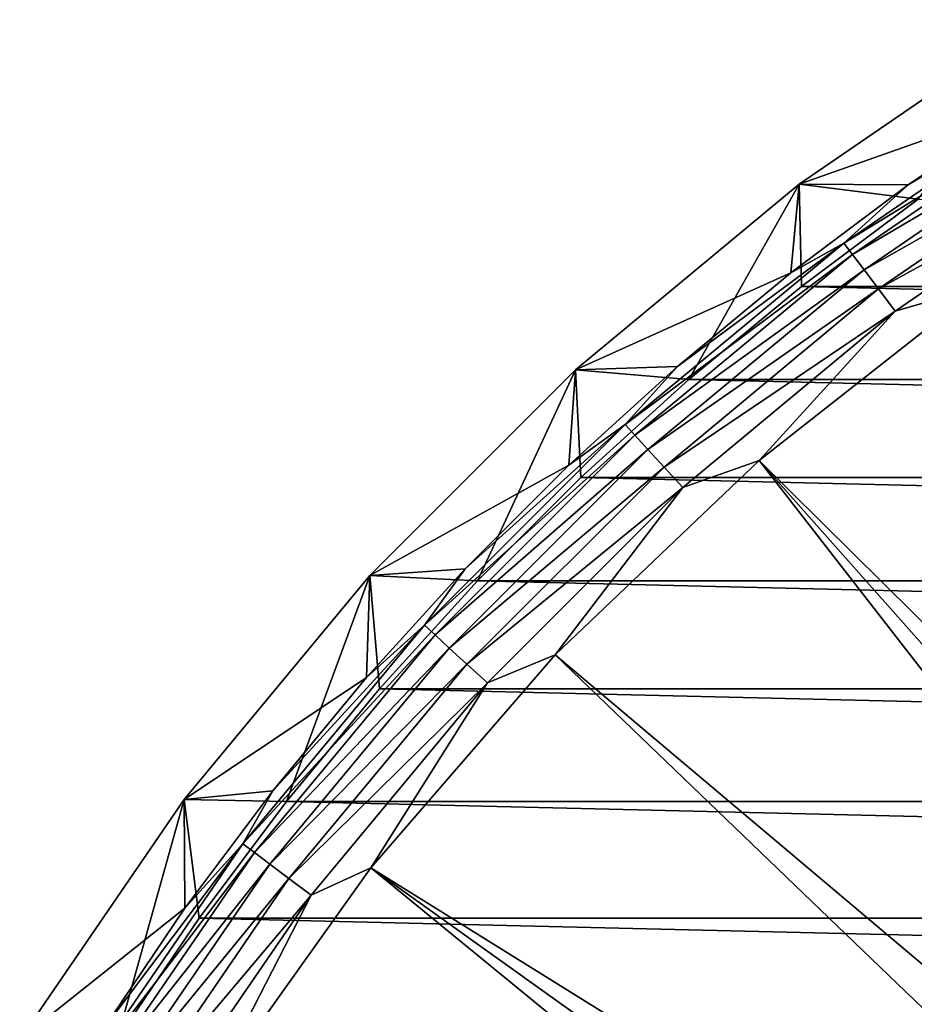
# Model space of a CAD drawing. Header units: metres. Extents: x -109 to 109, y -315 to 32.
# Tile 363 of 384: x 49 to 58, y 17 to 28. Entities that reach past the tile are written whole.
import ezdxf

# ---------------------------------------------------------------- set-up
doc = ezdxf.new("R2010")
doc.units = ezdxf.units.M
doc.layers.add('solid_K244242000C74_AAA', color=7, linetype='CONTINUOUS')

msp = doc.modelspace()

# ---------------------------------------------------------------- linework, layer by layer
at = {"layer": 'solid_K244242000C74_AAA'}
for points in [[(58.141685, 25.780809, -83.82), (56.914314, 25.935514, -83.669998), (59.390907, 27.632029, -83.669998)], [(59.292648, 26.775158, -79.857155), (59.390907, 27.632029, -83.669998), (56.914314, 25.935514, -83.669998)], [(59.79213, 26.98414, -79.521729), (58.038124, 25.926071, -79.857155), (57.373619, 25.327423, -79.521729)], [(59.79213, 26.98414, -79.521729), (57.373619, 25.327423, -79.521729), (59.869663, 26.858913, -79.20536)], [(59.79213, 26.98414, -79.521729), (59.292648, 26.775158, -79.857155), (58.038124, 25.926071, -79.857155)], [(57.373619, 25.327423, -79.521729), (57.462379, 25.209885, -79.20536), (59.869663, 26.858913, -79.20536)], [(59.869663, 26.858913, -79.20536), (57.462379, 25.209885, -79.20536), (59.974972, 26.688839, -78.919411)], [(58.038124, 25.926071, -79.857155), (59.292648, 26.775158, -79.857155), (56.914314, 25.935514, -83.669998)], [(57.462379, 25.209885, -79.20536), (57.582928, 25.050251, -78.919411), (59.974972, 26.688839, -78.919411)], [(59.974972, 26.688839, -78.919411), (57.582928, 25.050251, -78.919411), (60.104839, 26.479095, -78.672592)], [(57.582928, 25.050251, -78.919411), (57.731594, 24.853384, -78.672592), (60.104839, 26.479095, -78.672592)], [(60.104839, 26.479095, -78.672592), (57.731594, 24.853384, -78.672592), (60.255314, 26.236067, -78.472404)], [(57.731594, 24.853384, -78.672592), (57.903854, 24.625277, -78.472404), (60.255314, 26.236067, -78.472404)], [(60.255314, 26.236067, -78.472404), (57.903854, 24.625277, -78.472404), (58.783817, 24.878862, -78.325066)], [(55.774109, 23.918919, -83.82), (54.604942, 24.017836, -83.669998), (56.914314, 25.935514, -83.669998)], [(56.825424, 25.018255, -79.857155), (56.914314, 25.935514, -83.669998), (54.604942, 24.017836, -83.669998)], [(56.935543, 24.877913, -83.82), (55.774109, 23.918919, -83.82), (56.914314, 25.935514, -83.669998)], [(56.825424, 25.018255, -79.857155), (58.038124, 25.926071, -79.857155), (56.914314, 25.935514, -83.669998)], [(57.373619, 25.327423, -79.521729), (58.038124, 25.926071, -79.857155), (56.825424, 25.018255, -79.857155)], [(58.141685, 25.780809, -83.82), (56.935543, 24.877913, -83.82), (56.914314, 25.935514, -83.669998)], [(96.064461, 24.877913, -83.82), (56.935543, 24.877913, -83.82), (58.141685, 25.780809, -83.82)], [(57.373619, 25.327423, -79.521729), (55.657295, 24.053766, -79.857155), (55.11829, 23.45462, -79.521729)], [(57.373619, 25.327423, -79.521729), (55.11829, 23.45462, -79.521729), (57.462379, 25.209885, -79.20536)], [(57.373619, 25.327423, -79.521729), (56.825424, 25.018255, -79.857155), (55.657295, 24.053766, -79.857155)], [(55.11829, 23.45462, -79.521729), (55.217514, 23.345774, -79.20536), (57.462379, 25.209885, -79.20536)], [(57.462379, 25.209885, -79.20536), (55.217514, 23.345774, -79.20536), (57.582928, 25.050251, -78.919411)], [(55.657295, 24.053766, -79.857155), (56.825424, 25.018255, -79.857155), (54.604942, 24.017836, -83.669998)], [(55.217514, 23.345774, -79.20536), (55.35228, 23.197945, -78.919411), (57.582928, 25.050251, -78.919411)], [(57.582928, 25.050251, -78.919411), (55.35228, 23.197945, -78.919411), (57.731594, 24.853384, -78.672592)], [(55.35228, 23.197945, -78.919411), (55.518478, 23.015635, -78.672592), (57.731594, 24.853384, -78.672592)], [(57.731594, 24.853384, -78.672592), (55.518478, 23.015635, -78.672592), (57.903854, 24.625277, -78.472404)], [(97.225891, 23.918919, -83.82), (55.774109, 23.918919, -83.82), (56.935543, 24.877913, -83.82)], [(58.783817, 24.878862, -78.325066), (56.499149, 23.082178, -78.325066), (66.390427, 13.298944, -73.288864)], [(57.903854, 24.625277, -78.472404), (56.499149, 23.082178, -78.325066), (58.783817, 24.878862, -78.325066)], [(97.225891, 23.918919, -83.82), (56.935543, 24.877913, -83.82), (96.064461, 24.877913, -83.82)], [(55.518478, 23.015635, -78.672592), (55.711048, 22.804394, -78.472404), (57.903854, 24.625277, -78.472404)], [(57.903854, 24.625277, -78.472404), (55.711048, 22.804394, -78.472404), (56.499149, 23.082178, -78.325066)], [(53.594254, 21.840445, -83.82), (52.482269, 21.895176, -83.669998), (54.604942, 24.017836, -83.669998)], [(54.536377, 23.034786, -79.857155), (54.604942, 24.017836, -83.669998), (52.482269, 21.895176, -83.669998)], [(54.659698, 22.90588, -83.82), (53.594254, 21.840445, -83.82), (54.604942, 24.017836, -83.669998)], [(54.536377, 23.034786, -79.857155), (55.657295, 24.053766, -79.857155), (54.604942, 24.017836, -83.669998)], [(55.11829, 23.45462, -79.521729), (55.657295, 24.053766, -79.857155), (54.536377, 23.034786, -79.857155)], [(55.774109, 23.918919, -83.82), (54.659698, 22.90588, -83.82), (54.604942, 24.017836, -83.669998)], [(98.340302, 22.90588, -83.82), (54.659698, 22.90588, -83.82), (55.774109, 23.918919, -83.82)], [(98.340302, 22.90588, -83.82), (55.774109, 23.918919, -83.82), (97.225891, 23.918919, -83.82)], [(55.11829, 23.45462, -79.521729), (53.465214, 21.963623, -79.857155), (53.04538, 21.381712, -79.521729)], [(55.11829, 23.45462, -79.521729), (53.04538, 21.381712, -79.521729), (55.217514, 23.345774, -79.20536)], [(55.11829, 23.45462, -79.521729), (54.536377, 23.034786, -79.857155), (53.465214, 21.963623, -79.857155)], [(53.04538, 21.381712, -79.521729), (53.154228, 21.282484, -79.20536), (55.217514, 23.345774, -79.20536)], [(55.217514, 23.345774, -79.20536), (53.154228, 21.282484, -79.20536), (55.35228, 23.197945, -78.919411)], [(53.154228, 21.282484, -79.20536), (53.302055, 21.14772, -78.919411), (55.35228, 23.197945, -78.919411)], [(55.35228, 23.197945, -78.919411), (53.302055, 21.14772, -78.919411), (55.518478, 23.015635, -78.672592)], [(56.499149, 23.082178, -78.325066), (54.395611, 21.076456, -78.325066), (65.011826, 12.127951, -73.288864)], [(55.711048, 22.804394, -78.472404), (54.395611, 21.076456, -78.325066), (56.499149, 23.082178, -78.325066)], [(56.499149, 23.082178, -78.325066), (65.685265, 12.73212, -73.288864), (66.390427, 13.298944, -73.288864)], [(56.499149, 23.082178, -78.325066), (65.011826, 12.127951, -73.288864), (65.685265, 12.73212, -73.288864)], [(53.465214, 21.963623, -79.857155), (54.536377, 23.034786, -79.857155), (52.482269, 21.895176, -83.669998)], [(53.302055, 21.14772, -78.919411), (53.484364, 20.981524, -78.672592), (55.518478, 23.015635, -78.672592)], [(55.518478, 23.015635, -78.672592), (53.484364, 20.981524, -78.672592), (55.711048, 22.804394, -78.472404)], [(99.405746, 21.840445, -83.82), (53.594254, 21.840445, -83.82), (54.659698, 22.90588, -83.82)], [(99.405746, 21.840445, -83.82), (54.659698, 22.90588, -83.82), (98.340302, 22.90588, -83.82)], [(53.484364, 20.981524, -78.672592), (53.695606, 20.788952, -78.472404), (55.711048, 22.804394, -78.472404)], [(55.711048, 22.804394, -78.472404), (53.695606, 20.788952, -78.472404), (54.395611, 21.076456, -78.325066)], [(52.446232, 20.842703, -79.857155), (53.465214, 21.963623, -79.857155), (52.482269, 21.895176, -83.669998)], [(53.04538, 21.381712, -79.521729), (53.465214, 21.963623, -79.857155), (52.446232, 20.842703, -79.857155)], [(51.622013, 19.564362, -83.82), (50.564384, 19.58555, -83.669998), (52.482269, 21.895176, -83.669998)], [(52.446232, 20.842703, -79.857155), (52.482269, 21.895176, -83.669998), (50.564384, 19.58555, -83.669998)], [(52.58112, 20.725933, -83.82), (51.622013, 19.564362, -83.82), (52.482269, 21.895176, -83.669998)], [(53.594254, 21.840445, -83.82), (52.58112, 20.725933, -83.82), (52.482269, 21.895176, -83.669998)], [(100.418877, 20.725933, -83.82), (52.58112, 20.725933, -83.82), (53.594254, 21.840445, -83.82)], [(100.418877, 20.725933, -83.82), (53.594254, 21.840445, -83.82), (99.405746, 21.840445, -83.82)], [(53.04538, 21.381712, -79.521729), (51.481739, 19.67457, -79.857155), (51.172577, 19.126383, -79.521729)], [(53.04538, 21.381712, -79.521729), (51.172577, 19.126383, -79.521729), (53.154228, 21.282484, -79.20536)], [(53.04538, 21.381712, -79.521729), (52.446232, 20.842703, -79.857155), (51.481739, 19.67457, -79.857155)], [(51.172577, 19.126383, -79.521729), (51.290115, 19.037621, -79.20536), (53.154228, 21.282484, -79.20536)], [(53.154228, 21.282484, -79.20536), (51.290115, 19.037621, -79.20536), (53.302055, 21.14772, -78.919411)], [(51.290115, 19.037621, -79.20536), (51.449749, 18.917072, -78.919411), (53.302055, 21.14772, -78.919411)], [(53.302055, 21.14772, -78.919411), (51.449749, 18.917072, -78.919411), (53.484364, 20.981524, -78.672592)], [(54.395611, 21.076456, -78.325066), (52.492252, 18.879858, -78.325066), (64.372086, 11.488209, -73.288864)], [(53.695606, 20.788952, -78.472404), (52.492252, 18.879858, -78.325066), (54.395611, 21.076456, -78.325066)], [(54.395611, 21.076456, -78.325066), (64.372086, 11.488209, -73.288864), (65.011826, 12.127951, -73.288864)], [(51.449749, 18.917072, -78.919411), (51.646614, 18.768406, -78.672592), (53.484364, 20.981524, -78.672592)], [(53.484364, 20.981524, -78.672592), (51.646614, 18.768406, -78.672592), (53.695606, 20.788952, -78.472404)], [(51.481739, 19.67457, -79.857155), (52.446232, 20.842703, -79.857155), (50.564384, 19.58555, -83.669998)], [(51.646614, 18.768406, -78.672592), (51.874722, 18.596146, -78.472404), (53.695606, 20.788952, -78.472404)], [(53.695606, 20.788952, -78.472404), (51.874722, 18.596146, -78.472404), (52.492252, 18.879858, -78.325066)], [(101.377991, 19.564362, -83.82), (51.622013, 19.564362, -83.82), (52.58112, 20.725933, -83.82)], [(101.377991, 19.564362, -83.82), (52.58112, 20.725933, -83.82), (100.418877, 20.725933, -83.82)], [(50.573925, 18.46187, -79.857155), (51.481739, 19.67457, -79.857155), (50.564384, 19.58555, -83.669998)], [(51.172577, 19.126383, -79.521729), (51.481739, 19.67457, -79.857155), (50.573925, 18.46187, -79.857155)], [(49.874958, 17.110952, -83.82), (48.867916, 17.109003, -83.669998), (50.564384, 19.58555, -83.669998)], [(50.573925, 18.46187, -79.857155), (50.564384, 19.58555, -83.669998), (48.867916, 17.109003, -83.669998)], [(50.71907, 18.358145, -83.82), (49.874958, 17.110952, -83.82), (50.564384, 19.58555, -83.669998)], [(51.622013, 19.564362, -83.82), (50.71907, 18.358145, -83.82), (50.564384, 19.58555, -83.669998)], [(102.28093, 18.358145, -83.82), (50.71907, 18.358145, -83.82), (51.622013, 19.564362, -83.82)], [(102.28093, 18.358145, -83.82), (51.622013, 19.564362, -83.82), (101.377991, 19.564362, -83.82)], [(51.172577, 19.126383, -79.521729), (49.724838, 17.207348, -79.857155), (49.515862, 16.707872, -79.521729)], [(51.172577, 19.126383, -79.521729), (49.515862, 16.707872, -79.521729), (51.290115, 19.037621, -79.20536)], [(51.172577, 19.126383, -79.521729), (50.573925, 18.46187, -79.857155), (49.724838, 17.207348, -79.857155)], [(49.515862, 16.707872, -79.521729), (49.641087, 16.630335, -79.20536), (51.290115, 19.037621, -79.20536)], [(51.290115, 19.037621, -79.20536), (49.641087, 16.630335, -79.20536), (51.449749, 18.917072, -78.919411)], [(49.641087, 16.630335, -79.20536), (49.811161, 16.52503, -78.919411), (51.449749, 18.917072, -78.919411)], [(51.449749, 18.917072, -78.919411), (49.811161, 16.52503, -78.919411), (51.646614, 18.768406, -78.672592)], [(52.492252, 18.879858, -78.325066), (50.806316, 16.512283, -78.325066), (63.201088, 10.109612, -73.288864)], [(51.874722, 18.596146, -78.472404), (50.806316, 16.512283, -78.325066), (52.492252, 18.879858, -78.325066)], [(52.492252, 18.879858, -78.325066), (63.767914, 10.814772, -73.288864), (64.372086, 11.488209, -73.288864)], [(52.492252, 18.879858, -78.325066), (63.201088, 10.109612, -73.288864), (63.767914, 10.814772, -73.288864)], [(49.811161, 16.52503, -78.919411), (50.020905, 16.395161, -78.672592), (51.646614, 18.768406, -78.672592)], [(51.646614, 18.768406, -78.672592), (50.020905, 16.395161, -78.672592), (51.874722, 18.596146, -78.472404)], [(50.020905, 16.395161, -78.672592), (50.263935, 16.244684, -78.472404), (51.874722, 18.596146, -78.472404)], [(51.874722, 18.596146, -78.472404), (50.263935, 16.244684, -78.472404), (50.806316, 16.512283, -78.325066)], [(49.724838, 17.207348, -79.857155), (50.573925, 18.46187, -79.857155), (48.867916, 17.109003, -83.669998)], [(103.125038, 17.110952, -83.82), (49.874958, 17.110952, -83.82), (50.71907, 18.358145, -83.82)], [(103.125038, 17.110952, -83.82), (50.71907, 18.358145, -83.82), (102.28093, 18.358145, -83.82)]]:
    msp.add_3dface(points, dxfattribs=at)

doc.saveas('drawing.dxf')
